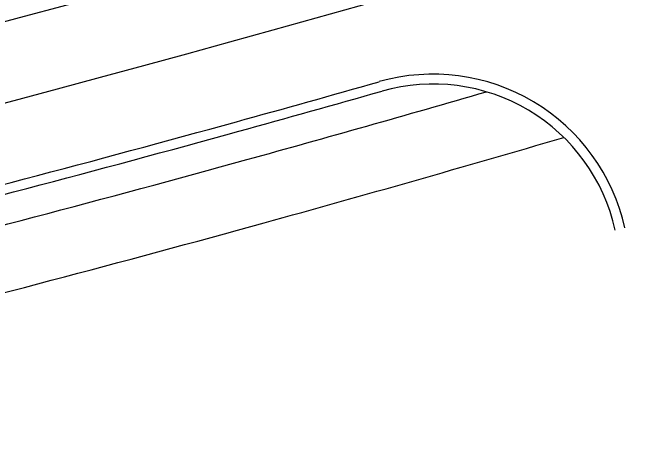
# Model space of a CAD drawing. Extents: x 2338610 to 2351914, y 366540 to 376484.
# Drawn here: x 2348278.1 to 2348375.4, y 367489.1 to 367554 of the extents above; entities that cross this region are included whole.
import ezdxf

# ---------------------------------------------------------------- set-up
doc = ezdxf.new("R2010")
doc.units = 0
for name, color, linetype in [('RD_HC_Cl', 7, 'Continuous'), ('RD_PD_Final_LnLine', 7, 'Continuous'), ('RD_PD_Final_TrvlWay', 7, 'Continuous'), ('RD_PD_FOC', 7, 'Continuous'), ('RD_PD_SW', 7, 'Continuous')]:
    doc.layers.add(name, color=color, linetype=linetype)

msp = doc.modelspace()

# ---------------------------------------------------------------- linework, layer by layer
at = {"layer": 'RD_HC_Cl'}
msp.add_arc((2347533.93, 370355.677), 2880.79, 281.440729, 295.940729, dxfattribs=at)
at = {"layer": 'RD_PD_Final_LnLine'}
for radius, end in [(2859.79, 291.465397), (2887.79, 291.594881), (2899.79, 291.348467), (2871.79, 288.717673), (2883.79, 288.734281), (2911.79, 288.974322)]:
    msp.add_arc((2347533.93, 370355.677), radius, 280.380274, end, dxfattribs=at)
at = {"layer": 'RD_PD_Final_TrvlWay'}
for centre, radius, start, end in [((2348342.24, 367514.637), 30, 12.57458, 105.88168), ((2347533.93, 370355.677), 2923.79, 285.437587, 285.881683), ((2347533.93, 370355.677), 2923.79, 282.809732, 285.437587)]:
    msp.add_arc(centre, radius, start, end, dxfattribs=at)
at = {"layer": 'RD_PD_FOC'}
for centre, radius, start, end in [((2348342.24, 367514.637), 28.5, 12.57458, 105.88168), ((2347533.93, 370355.677), 2925.29, 285.437587, 285.881683), ((2347533.93, 370355.677), 2925.29, 282.809732, 285.437587)]:
    msp.add_arc(centre, radius, start, end, dxfattribs=at)
at = {"layer": 'RD_PD_SW'}
for radius, start, end in [(2929.79, 285.437587, 286.181048), (2939.79, 285.437587, 286.364358), (2929.79, 282.809732, 285.437587), (2939.79, 282.809732, 285.437587)]:
    msp.add_arc((2347533.93, 370355.677), radius, start, end, dxfattribs=at)

doc.saveas('drawing.dxf')
